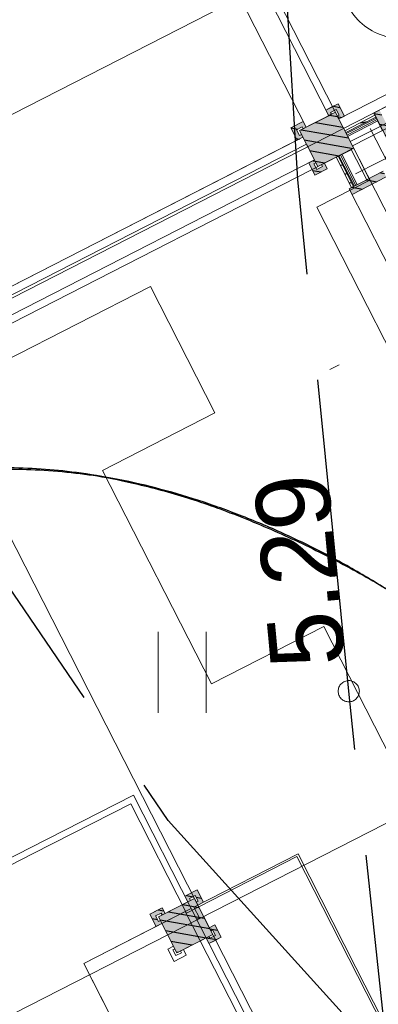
# Model space of a CAD drawing. Header units: metres. Extents: x 538891 to 1080079, y 6588829 to 13178720.
# Tile 852 of 1056: x 539923.6 to 539926.98, y 6589216.98 to 6589226.26. Entities that reach past the tile are written whole.
import ezdxf

# ---------------------------------------------------------------- set-up
doc = ezdxf.new("R2010")
doc.units = ezdxf.units.M
doc.header["$LTSCALE"] = 0.4
for name, pattern in [('Dot & Dashed', [83.78472, 39.6875, -22.048611, 0, -22.048609]), ('Hidden Line', [48.902778, 35.277778, -13.625]), ('TEERADA', [11.25, 8.75, -2.5]), ('Triple Dashed', [92.604163, 66.145831, -26.458332]), ('ZIGZAG', [35.407778, 0.13, -35.147778, 0.13])]:
    doc.linetypes.add(name, pattern=pattern)
for name, color, linetype in [('AR', 7, 'Continuous'), ('DENDRO', 7, 'Continuous'), ('GEO', 7, 'Continuous'), ('KINO_ASENDIPLAAN', 7, 'Continuous')]:
    doc.layers.add(name, color=color, linetype=linetype)
doc.styles.add('HK Explorer Book', font='txt')
pattern_1 = [(-10, (42.05, 28.59), (0.015628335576, 0.0886326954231), [])]
pattern_2 = [(10, (0, 0), (-0.015628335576, 0.0886326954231), [])]
pattern_3 = [(0, (0, 0), (0, 0.075), [1e-05, -0.07499])]

# ---------------------------------------------------------------- blocks, each defined once
blk = doc.blocks.new('HEIN')
at = {"color": 7, "linetype": 'Continuous', "lineweight": 9}
for p, q in [((-0.455, 0.761), (-0.455, -0.761)), ((0.455, 0.761), (0.455, -0.761))]:
    blk.add_line(p, q, dxfattribs=at)
blk = doc.blocks.new('Parametric Object-241')
at = {"color": 7, "linetype": 'Continuous', "lineweight": 9}
for p, q in [((0, 0), (0.9142, 0.9395)), ((0, 0.3175), (0, -0.3175)), ((-0.3175, 0), (0.3175, 0))]:
    blk.add_line(p, q, dxfattribs=at)
at = {"color": 0, "flags": 1}
for tag in ['Stake_#', 'segment_type', 'segment_length', 'segment_angle', 'segment_radius', 'segment_sweep', 'segment_rise', 'clockmode', 'polyline_ID', 'tag']:
    blk.add_attdef(tag, (539925.8431, 6589224.5204), '', height=0.00018, dxfattribs=at)
at = {"color": 255, "linetype": 'Continuous', "lineweight": 9}
blk.add_wipeout([(0.9142, 0.8736), (0.8575, 0.8764), (0.8014, 0.8847), (0.7464, 0.8985), (0.693, 0.9176), (0.6417, 0.9419), (0.593, 0.9711), (0.5474, 1.0049), (0.5054, 1.043), (0.4673, 1.085), (0.4335, 1.1306), (0.4043, 1.1792), (0.3801, 1.2305), (0.361, 1.2839), (0.3472, 1.339), (0.3388, 1.3951), (0.3361, 1.4518), (0.3388, 1.5084), (0.3472, 1.5645), (0.361, 1.6196), (0.3801, 1.673), (0.4043, 1.7243), (0.4335, 1.773), (0.4673, 1.8185), (0.5054, 1.8606), (0.5474, 1.8987), (0.593, 1.9325), (0.6417, 1.9616), (0.693, 1.9859), (0.7464, 2.005), (0.8014, 2.0188), (0.8575, 2.0271), (0.9142, 2.0299), (0.9709, 2.0271), (1.027, 2.0188), (1.082, 2.005), (1.1354, 1.9859), (1.1867, 1.9616), (1.2354, 1.9325), (1.281, 1.8987), (1.323, 1.8606), (1.3611, 1.8185), (1.3949, 1.773), (1.4241, 1.7243), (1.4483, 1.673), (1.4674, 1.6196), (1.4812, 1.5645), (1.4895, 1.5084), (1.4923, 1.4518), (1.4895, 1.3951), (1.4812, 1.339), (1.4674, 1.2839), (1.4483, 1.2305), (1.4241, 1.1792), (1.3949, 1.1306), (1.3611, 1.085), (1.323, 1.043), (1.281, 1.0049), (1.2354, 0.9711), (1.1867, 0.9419), (1.1354, 0.9176), (1.082, 0.8985), (1.027, 0.8847), (0.9709, 0.8764)], dxfattribs=at)
at = {"color": 7, "linetype": 'Continuous', "lineweight": 9, "flags": 128}
blk.add_lwpolyline([(0.3361, 1.4518, 0.414214), (0.9142, 0.8736, 0.414214), (1.4923, 1.4518, 0.414214), (0.9142, 2.0299, 0.414214)], format="xyb", close=True, dxfattribs=at)
at = {"color": 7, "insert": (0.9142, 0.9395), "char_height": 0.6328, "attachment_point": 8, "line_spacing_factor": 0.975274, "style": 'HK Explorer Book'}
blk.add_mtext('4', dxfattribs=at)

msp = doc.modelspace()

# ---------------------------------------------------------------- hatches: boundary and pattern name
at = {"layer": 'AR', "linetype": 'Continuous', "lineweight": 0, "true_color": 0xcccccc}
for points in [[(539926.268, 6589225.1486), (539926.2543, 6589225.1753), (539926.2365, 6589225.1662), (539926.2092, 6589225.2197), (539926.2627, 6589225.2469), (539926.2718, 6589225.2291), (539926.2985, 6589225.2428), (539926.2712, 6589225.2962), (539926.1554, 6589225.2371), (539926.1918, 6589225.1659), (539926.2145, 6589225.1213)], [(539926.3771, 6589224.9348), (539926.3236, 6589224.9076), (539926.3464, 6589224.863), (539926.3827, 6589224.7918), (539926.4985, 6589224.8509), (539926.4713, 6589224.9043), (539926.4445, 6589224.8907), (539926.4536, 6589224.8729), (539926.4002, 6589224.8456), (539926.3729, 6589224.899), (539926.3907, 6589224.9081)], [(539925.2769, 6589217.9176), (539925.3303, 6589217.9449), (539925.3076, 6589217.9895), (539925.2712, 6589218.0607), (539925.1554, 6589218.0016), (539925.1827, 6589217.9482), (539925.2094, 6589217.9618), (539925.2004, 6589217.9796), (539925.2538, 6589218.0069), (539925.2811, 6589217.9535), (539925.2633, 6589217.9444)], [(539924.969, 6589217.8391), (539924.9417, 6589217.8925), (539924.8971, 6589217.8698), (539924.8259, 6589217.8334), (539924.885, 6589217.7176), (539924.9384, 6589217.7449), (539924.9248, 6589217.7716), (539924.907, 6589217.7625), (539924.8797, 6589217.816), (539924.9332, 6589217.8432), (539924.9422, 6589217.8254)], [(539925.3555, 6589217.6097), (539925.3828, 6589217.5563), (539925.4273, 6589217.579), (539925.4985, 6589217.6154), (539925.4394, 6589217.7312), (539925.386, 6589217.7039), (539925.3996, 6589217.6772), (539925.4175, 6589217.6863), (539925.4447, 6589217.6328), (539925.3913, 6589217.6055), (539925.3822, 6589217.6233)]]:
    msp.add_hatch(color=254, dxfattribs=at).paths.add_polyline_path(points)
at = {"layer": 'AR', "linetype": 'Continuous', "lineweight": 25, "true_color": 0x848484}
h = msp.add_hatch(dxfattribs=at)
h.set_pattern_fill('WOOD_0001', color=252, style=0, pattern_type=2)
h.set_pattern_definition(pattern_1)
h.paths.add_polyline_path([(539926.268, 6589225.1486), (539926.2543, 6589225.1753), (539926.2365, 6589225.1662), (539926.2092, 6589225.2197), (539926.2627, 6589225.2469), (539926.2718, 6589225.2291), (539926.2985, 6589225.2428), (539926.2712, 6589225.2962), (539926.1554, 6589225.2371), (539926.1918, 6589225.1659), (539926.2145, 6589225.1213)])
h = msp.add_hatch(dxfattribs=at)
h.set_pattern_fill('WOOD_0001', color=252, style=0, pattern_type=2)
h.set_pattern_definition(pattern_1)
h.paths.add_polyline_path([(539926.3771, 6589224.9348), (539926.3236, 6589224.9076), (539926.3464, 6589224.863), (539926.3827, 6589224.7918), (539926.4985, 6589224.8509), (539926.4713, 6589224.9043), (539926.4445, 6589224.8907), (539926.4536, 6589224.8729), (539926.4002, 6589224.8456), (539926.3729, 6589224.899), (539926.3907, 6589224.9081)])
h = msp.add_hatch(dxfattribs=at)
h.set_pattern_fill('WOOD_0001', color=252, style=0, pattern_type=2)
h.set_pattern_definition(pattern_1)
h.paths.add_polyline_path([(539925.2769, 6589217.9176), (539925.3303, 6589217.9449), (539925.3076, 6589217.9895), (539925.2712, 6589218.0607), (539925.1554, 6589218.0016), (539925.1827, 6589217.9482), (539925.2094, 6589217.9618), (539925.2004, 6589217.9796), (539925.2538, 6589218.0069), (539925.2811, 6589217.9535), (539925.2633, 6589217.9444)])
h = msp.add_hatch(dxfattribs=at)
h.set_pattern_fill('WOOD_0001', color=252, style=0, pattern_type=2)
h.set_pattern_definition(pattern_1)
h.paths.add_polyline_path([(539925.4178, 6589217.6415), (539925.2451, 6589217.98), (539924.9066, 6589217.8072), (539925.0794, 6589217.4688)])
h = msp.add_hatch(dxfattribs=at)
h.set_pattern_fill('WOOD_0001', color=252, style=0, pattern_type=2)
h.set_pattern_definition(pattern_1)
h.paths.add_polyline_path([(539924.969, 6589217.8391), (539924.9417, 6589217.8925), (539924.8971, 6589217.8698), (539924.8259, 6589217.8334), (539924.885, 6589217.7176), (539924.9384, 6589217.7449), (539924.9248, 6589217.7716), (539924.907, 6589217.7625), (539924.8797, 6589217.816), (539924.9332, 6589217.8432), (539924.9422, 6589217.8254)])
h = msp.add_hatch(dxfattribs=at)
h.set_pattern_fill('WOOD_0001', color=252, style=0, pattern_type=2)
h.set_pattern_definition(pattern_1)
h.paths.add_polyline_path([(539925.3555, 6589217.6097), (539925.3828, 6589217.5563), (539925.4273, 6589217.579), (539925.4985, 6589217.6154), (539925.4394, 6589217.7312), (539925.386, 6589217.7039), (539925.3996, 6589217.6772), (539925.4175, 6589217.6863), (539925.4447, 6589217.6328), (539925.3913, 6589217.6055), (539925.3822, 6589217.6233)])

# ---------------------------------------------------------------- linework, layer by layer
at = {"layer": 'AR', "color": 7, "linetype": 'Hidden Line', "lineweight": 9}
for p, q in [((539924.6165, 6589229.0661), (539926.5123, 6589225.3519)), ((539924.4028, 6589228.957), (539926.2985, 6589225.2428)), ((539926.2985, 6589225.2428), (539926.5123, 6589225.3519)), ((539922.5538, 6589223.2529), (539926.268, 6589225.1486)), ((539926.3771, 6589224.9348), (539926.268, 6589225.1486)), ((539922.6629, 6589223.0391), (539926.3771, 6589224.9348))]:
    msp.add_line(p, q, dxfattribs=at)
at = {"layer": 'AR', "color": 1, "linetype": 'ZIGZAG', "lineweight": 25, "true_color": 0xff0000}
msp.add_line((539922.5129, 6589223.333), (539926.2092, 6589225.2197), dxfattribs=at)
at = {"layer": 'AR', "color": 7, "linetype": 'Dot & Dashed', "lineweight": 9}
msp.add_line((539904.528, 6589211.7351), (539929.5387, 6589224.5005), dxfattribs=at)
at = {"layer": 'AR', "color": 7, "linetype": 'Continuous', "lineweight": 9}
for p, q in [((539925.2929, 6589217.7983), (539925.2413, 6589217.8994)), ((539925.1597, 6589217.8578), (539927.3658, 6589213.5356))]:
    msp.add_line(p, q, dxfattribs=at)
at = {"layer": 'AR', "color": 250, "linetype": 'Continuous', "lineweight": 9, "true_color": 0x333333, "flags": 128}
msp.add_lwpolyline([(539941.4496, 6589232.5788), (539926.7354, 6589225.0686), (539926.9004, 6589224.7453), (539926.4014, 6589224.4906), (539928.6317, 6589220.1209), (539929.1308, 6589220.3756), (539929.6281, 6589219.4012), (539929.1291, 6589219.1465), (539931.3585, 6589214.7785), (539931.8573, 6589215.0331), (539932.3873, 6589213.9946), (539931.8885, 6589213.74), (539933.3724, 6589210.8328), (539933.8712, 6589211.0873), (539934.4558, 6589209.9419), (539933.957, 6589209.6873), (539935.4387, 6589206.7844)], dxfattribs=at)
msp.add_lwpolyline([(539941.4496, 6589232.5788), (539926.7354, 6589225.0686), (539926.9004, 6589224.7453), (539926.4014, 6589224.4906), (539928.6317, 6589220.1209), (539929.1308, 6589220.3756), (539929.6281, 6589219.4012), (539929.1291, 6589219.1465), (539931.3585, 6589214.7785), (539931.8573, 6589215.0331), (539932.3873, 6589213.9946), (539931.8885, 6589213.74), (539933.3724, 6589210.8328), (539933.8712, 6589211.0873), (539934.4558, 6589209.9419), (539933.957, 6589209.6873), (539935.4387, 6589206.7844)], dxfattribs=at)
msp.add_lwpolyline([(539941.4496, 6589232.5788), (539926.7354, 6589225.0686), (539926.9004, 6589224.7453), (539926.4014, 6589224.4906), (539928.6317, 6589220.1209), (539929.1308, 6589220.3756), (539929.6281, 6589219.4012), (539929.1291, 6589219.1465), (539931.3585, 6589214.7785), (539931.8573, 6589215.0331), (539932.3873, 6589213.9946), (539931.8885, 6589213.74), (539933.3724, 6589210.8328), (539933.8712, 6589211.0873), (539934.4558, 6589209.9419), (539933.957, 6589209.6873), (539935.4387, 6589206.7844)], dxfattribs=at)
msp.add_lwpolyline([(539941.4496, 6589232.5788), (539926.7354, 6589225.0686), (539926.9004, 6589224.7453), (539926.4014, 6589224.4906), (539928.6317, 6589220.1209), (539929.1308, 6589220.3756), (539929.6281, 6589219.4012), (539929.1291, 6589219.1465), (539931.3585, 6589214.7785), (539931.8573, 6589215.0331), (539932.3873, 6589213.9946), (539931.8885, 6589213.74), (539933.3724, 6589210.8328), (539933.8712, 6589211.0873), (539934.4558, 6589209.9419), (539933.957, 6589209.6873), (539935.4387, 6589206.7844)], dxfattribs=at)
msp.add_lwpolyline([(539941.4496, 6589232.5788), (539926.7354, 6589225.0686), (539926.9004, 6589224.7453), (539926.4014, 6589224.4906), (539928.6317, 6589220.1209), (539929.1308, 6589220.3756), (539929.6281, 6589219.4012), (539929.1291, 6589219.1465), (539931.3585, 6589214.7785), (539931.8573, 6589215.0331), (539932.3873, 6589213.9946), (539931.8885, 6589213.74), (539933.3724, 6589210.8328), (539933.8712, 6589211.0873), (539934.4558, 6589209.9419), (539933.957, 6589209.6873), (539935.4387, 6589206.7844)], dxfattribs=at)
msp.add_lwpolyline([(539941.4496, 6589232.5788), (539926.7354, 6589225.0686), (539926.9004, 6589224.7453), (539926.4014, 6589224.4906), (539928.6317, 6589220.1209), (539929.1308, 6589220.3756), (539929.6281, 6589219.4012), (539929.1291, 6589219.1465), (539931.3585, 6589214.7785), (539931.8573, 6589215.0331), (539932.3873, 6589213.9946), (539931.8885, 6589213.74), (539933.3724, 6589210.8328), (539933.8712, 6589211.0873), (539934.4558, 6589209.9419), (539933.957, 6589209.6873), (539935.4387, 6589206.7844)], dxfattribs=at)
at = {"layer": 'AR', "color": 9, "linetype": 'Continuous', "lineweight": 9, "true_color": 0xc9c5ab, "flags": 128}
for points in [[(539920.4344, 6589226.8641), (539922.3029, 6589223.2034), (539922.522, 6589223.3152), (539922.5538, 6589223.2529), (539926.2145, 6589225.1213), (539926.1554, 6589225.2371), (539926.2712, 6589225.2962), (539926.2985, 6589225.2428), (539926.5123, 6589225.3519), (539926.485, 6589225.4053), (539926.6008, 6589225.4644), (539926.6599, 6589225.3486), (539926.6064, 6589225.3213), (539926.6633, 6589225.21), (539926.9483, 6589225.3555), (539926.9369, 6589225.3778), (539932.3523, 6589228.1418)], [(539931.8338, 6589214.6178), (539929.2834, 6589219.6145), (539929.1941, 6589219.569), (539929.2214, 6589219.5155), (539929.1056, 6589219.4564), (539929.0465, 6589219.5722), (539929.0999, 6589219.5995), (539928.9908, 6589219.8132), (539928.9374, 6589219.786), (539928.8783, 6589219.9018), (539928.9941, 6589219.9609), (539929.0214, 6589219.9074), (539929.1107, 6589219.953), (539926.706, 6589224.6642), (539926.7281, 6589224.6755), (539926.5823, 6589224.961), (539926.4713, 6589224.9043), (539926.4985, 6589224.8509), (539926.3827, 6589224.7918), (539926.3236, 6589224.9076), (539926.3771, 6589224.9348), (539926.3016, 6589225.0827), (539922.5874, 6589223.187)]]:
    msp.add_lwpolyline(points, dxfattribs=at)
at = {"layer": 'AR', "color": 7, "linetype": 'Continuous', "lineweight": 9, "flags": 128}
for points in [[(539920.4344, 6589226.8641), (539922.3029, 6589223.2034), (539922.522, 6589223.3152), (539922.5538, 6589223.2529), (539926.2145, 6589225.1213), (539926.1554, 6589225.2371), (539926.2712, 6589225.2962), (539926.2985, 6589225.2428), (539926.5123, 6589225.3519), (539926.485, 6589225.4053), (539926.6008, 6589225.4644), (539926.6599, 6589225.3486), (539926.6064, 6589225.3213), (539926.6633, 6589225.21), (539926.9483, 6589225.3555), (539926.9369, 6589225.3778), (539932.3523, 6589228.1418)], [(539931.8338, 6589214.6178), (539929.2834, 6589219.6145), (539929.1941, 6589219.569), (539929.2214, 6589219.5155), (539929.1056, 6589219.4564), (539929.0465, 6589219.5722), (539929.0999, 6589219.5995), (539928.9908, 6589219.8132), (539928.9374, 6589219.786), (539928.8783, 6589219.9018), (539928.9941, 6589219.9609), (539929.0214, 6589219.9074), (539929.1107, 6589219.953), (539926.706, 6589224.6642), (539926.7281, 6589224.6755), (539926.5823, 6589224.961), (539926.4713, 6589224.9043), (539926.4985, 6589224.8509), (539926.3827, 6589224.7918), (539926.3236, 6589224.9076), (539926.3771, 6589224.9348), (539926.3016, 6589225.0827), (539922.5874, 6589223.187)], [(539928.9268, 6589215.7247), (539926.4676, 6589220.5429), (539925.4059, 6589220.001), (539924.3795, 6589222.0119), (539925.4391, 6589222.5528), (539924.8316, 6589223.743), (539922.7638, 6589222.6875), (539921.7555, 6589222.1729), (539922.677, 6589220.3675), (539921.6687, 6589219.8529), (539920.7472, 6589221.6583), (539919.7479, 6589221.1482), (539920.6694, 6589219.3428), (539919.651, 6589218.823), (539918.7295, 6589220.6284), (539917.7224, 6589220.1144), (539919.3563, 6589216.9133), (539919.6074, 6589217.0415)], [(539925.2146, 6589217.8858), (539924.6699, 6589218.9529), (539923.6973, 6589218.4564), (539922.6513, 6589217.9226), (539922.379, 6589218.4561), (539921.3723, 6589217.9423)], [(539920.3634, 6589217.4273), (539920.3725, 6589217.4095), (539922.3367, 6589218.412), (539922.627, 6589217.8433), (539923.7243, 6589218.4034), (539923.7246, 6589218.4029), (539924.6453, 6589218.8728), (539925.1706, 6589217.8435), (539926.2114, 6589218.3747), (539927.8456, 6589215.1729), (539928.9268, 6589215.7247)], [(539927.3658, 6589213.5356), (539929.4373, 6589214.5929), (539929.4097, 6589214.6469), (539929.463, 6589214.6741), (539928.9178, 6589215.7423), (539927.8561, 6589215.2004), (539926.7692, 6589217.3299), (539926.2228, 6589218.4004), (539925.2413, 6589217.8994)], [(539930.527, 6589212.4575), (539929.4096, 6589214.6469), (539927.393, 6589213.6176), (539925.2146, 6589217.8858), (539924.2028, 6589217.3694), (539924.7474, 6589216.3023), (539923.7427, 6589215.7895), (539923.198, 6589216.8566), (539922.1893, 6589216.3417), (539922.4466, 6589215.8376)], [(539925.2146, 6589217.8858), (539925.2662, 6589217.7847), (539925.2929, 6589217.7983)], [(539924.7568, 6589216.2838), (539924.2028, 6589217.3694), (539925.1597, 6589217.8578)]]:
    msp.add_lwpolyline(points, dxfattribs=at)
for points in [[(539926.268, 6589225.1486), (539926.2145, 6589225.1213), (539926.1918, 6589225.1659), (539926.1554, 6589225.2371), (539926.2712, 6589225.2962), (539926.2985, 6589225.2428), (539926.2718, 6589225.2291), (539926.2627, 6589225.2469), (539926.2092, 6589225.2197), (539926.2365, 6589225.1662), (539926.2543, 6589225.1753)], [(539926.3771, 6589224.9348), (539926.3236, 6589224.9076), (539926.3464, 6589224.863), (539926.3827, 6589224.7918), (539926.4985, 6589224.8509), (539926.4713, 6589224.9043), (539926.4445, 6589224.8907), (539926.4536, 6589224.8729), (539926.4002, 6589224.8456), (539926.3729, 6589224.899), (539926.3907, 6589224.9081)], [(539925.4985, 6589217.6154), (539925.3828, 6589217.5563), (539925.3555, 6589217.6097), (539925.1417, 6589217.5006), (539925.169, 6589217.4472), (539925.0532, 6589217.3881), (539924.9941, 6589217.5039), (539925.0475, 6589217.5311), (539924.9384, 6589217.7449), (539924.885, 6589217.7176), (539924.8259, 6589217.8334), (539924.9417, 6589217.8925), (539924.969, 6589217.8391), (539925.1827, 6589217.9482), (539925.1555, 6589218.0016), (539925.2712, 6589218.0607), (539925.3303, 6589217.9449), (539925.2769, 6589217.9176), (539925.386, 6589217.7039), (539925.4394, 6589217.7312)], [(539925.2769, 6589217.9176), (539925.3303, 6589217.9449), (539925.3076, 6589217.9895), (539925.2712, 6589218.0607), (539925.1554, 6589218.0016), (539925.1827, 6589217.9482), (539925.2094, 6589217.9618), (539925.2004, 6589217.9796), (539925.2538, 6589218.0069), (539925.2811, 6589217.9535), (539925.2633, 6589217.9444)], [(539925.4178, 6589217.6415), (539925.2451, 6589217.98), (539924.9066, 6589217.8072), (539925.0794, 6589217.4688)], [(539924.969, 6589217.8391), (539924.9417, 6589217.8925), (539924.8971, 6589217.8698), (539924.8259, 6589217.8334), (539924.885, 6589217.7176), (539924.9384, 6589217.7449), (539924.9248, 6589217.7716), (539924.907, 6589217.7625), (539924.8797, 6589217.816), (539924.9332, 6589217.8432), (539924.9422, 6589217.8254)], [(539925.3555, 6589217.6097), (539925.3828, 6589217.5563), (539925.4273, 6589217.579), (539925.4985, 6589217.6154), (539925.4394, 6589217.7312), (539925.386, 6589217.7039), (539925.3996, 6589217.6772), (539925.4175, 6589217.6863), (539925.4447, 6589217.6328), (539925.3913, 6589217.6055), (539925.3822, 6589217.6233)]]:
    msp.add_lwpolyline(points, close=True, dxfattribs=at)
at = {"layer": 'AR', "color": 9, "linetype": 'Continuous', "lineweight": 9, "true_color": 0xc9c5ab, "flags": 128}
msp.add_lwpolyline([(539925.4985, 6589217.6154), (539925.3828, 6589217.5563), (539925.3555, 6589217.6097), (539925.1417, 6589217.5006), (539925.169, 6589217.4472), (539925.0532, 6589217.3881), (539924.9941, 6589217.5039), (539925.0475, 6589217.5311), (539924.9384, 6589217.7449), (539924.885, 6589217.7176), (539924.8259, 6589217.8334), (539924.9417, 6589217.8925), (539924.969, 6589217.8391), (539925.1827, 6589217.9482), (539925.1555, 6589218.0016), (539925.2712, 6589218.0607), (539925.3303, 6589217.9449), (539925.2769, 6589217.9176), (539925.386, 6589217.7039), (539925.4394, 6589217.7312)], close=True, dxfattribs=at)
at = {"layer": 'AR', "color": 7, "linetype": 'Hidden Line', "lineweight": 9, "flags": 128}
msp.add_lwpolyline([(539925.0475, 6589217.5311), (539924.9941, 6589217.5039), (539925.0168, 6589217.4593), (539925.0532, 6589217.3881), (539925.169, 6589217.4472), (539925.1417, 6589217.5006), (539925.115, 6589217.487), (539925.1241, 6589217.4692), (539925.0706, 6589217.4419), (539925.0434, 6589217.4953), (539925.0612, 6589217.5044)], close=True, dxfattribs=at)
at = {"layer": 'AR', "color": 254, "linetype": 'Continuous', "true_color": 0xcccccc}
msp.add_solid([(539925.4178, 6589217.6415), (539925.2451, 6589217.98), (539925.0794, 6589217.4688), (539924.9066, 6589217.8072)], dxfattribs=at)
at = {"layer": 'DENDRO', "color": 5, "linetype": 'Continuous', "lineweight": 25, "true_color": 0x0000ff}
msp.add_open_spline([(539920.5304, 6589220.9277), (539920.5038, 6589220.9012), (539920.4773, 6589220.8747), (539919.9887, 6589220.3717), (539919.3727, 6589218.8275), (539919.4674, 6589217.102), (539919.9966, 6589215.1191), (539921.4727, 6589213.1478), (539923.3486, 6589211.4552), (539926.0721, 6589210.4504), (539928.1947, 6589210.5759), (539929.3891, 6589211.1896), (539930.1758, 6589211.8941), (539930.8875, 6589213.2525), (539930.9676, 6589214.8402), (539930.6687, 6589216.7203), (539929.4235, 6589218.7559), (539927.7107, 6589220.6193), (539924.9422, 6589221.9617), (539922.6292, 6589222.0699), (539921.0906, 6589221.4628), (539920.5835, 6589220.9808), (539920.5569, 6589220.9543), (539920.5304, 6589220.9277)], degree=2, knots=[0, 0, 0, 0.002956, 0.002956, 0.058183, 0.113409, 0.168636, 0.223863, 0.27909, 0.334317, 0.389543, 0.44477, 0.499997, 0.555224, 0.61045, 0.665677, 0.720904, 0.776131, 0.831357, 0.886584, 0.941811, 0.997038, 0.997038, 1, 1, 1], dxfattribs=at)
msp.add_open_spline([(539924.5684, 6589210.9998), (539923.0331, 6589211.6259), (539920.539, 6589214.1223), (539919.2896, 6589217.1941), (539919.6198, 6589220.018), (539921.441, 6589221.8375), (539924.2652, 6589222.165), (539927.3357, 6589220.9128), (539929.8298, 6589218.4163), (539931.0792, 6589215.3446), (539930.7491, 6589212.5207), (539928.9279, 6589210.7012), (539926.1036, 6589210.3737), (539924.5684, 6589210.9998)], degree=2, dxfattribs=at)
at = {"layer": 'GEO', "color": 8, "linetype": 'TEERADA', "lineweight": 25, "true_color": 0x7d7d7d, "flags": 128}
for points in [[(539923.4513, 6589116.9244), (539925.5629, 6589123.1192), (539926.616, 6589128.064), (539927.172, 6589135.831), (539925.526, 6589146.008), (539925.6466, 6589152.3306), (539926.451, 6589158.777), (539927.0301, 6589165.1833), (539927.647, 6589168.562), (539928.8438, 6589174.9472), (539929.423, 6589179.527), (539929.2341, 6589184.1021), (539928.688, 6589188.774), (539927.654, 6589198.185), (539927.1707, 6589202.2059), (539926.855, 6589209.209), (539927.077, 6589216.421), (539926.701, 6589219.932), (539926.2216, 6589224.7521), (539925.998, 6589228.376), (539926.064, 6589232.0063), (539926.362, 6589234.621), (539926.7985, 6589237.6659), (539927.542, 6589239.983), (539928.357, 6589242.318), (539929.899, 6589246.736), (539931.2074, 6589251.4098), (539932.629, 6589255.303), (539933.4, 6589257.17), (539934.431, 6589260.334), (539934.9745, 6589262.0056)], [(539927.077, 6589216.421), (539924.998, 6589218.715), (539920.828, 6589224.816), (539917.752, 6589230.825), (539913.68, 6589238.788), (539912.564, 6589244.0983)]]:
    msp.add_lwpolyline(points, dxfattribs=at)
at = {"layer": 'GEO', "color": 8, "linetype": 'Continuous', "lineweight": 9, "true_color": 0x7d7d7d, "flags": 128}
msp.add_lwpolyline([(539926.801, 6589219.932), (539926.8005, 6589219.9222), (539926.7991, 6589219.9125), (539926.7967, 6589219.903), (539926.7934, 6589219.8937), (539926.7892, 6589219.8849), (539926.7841, 6589219.8764), (539926.7783, 6589219.8686), (539926.7717, 6589219.8613), (539926.7644, 6589219.8547), (539926.7566, 6589219.8489), (539926.7481, 6589219.8438), (539926.7393, 6589219.8396), (539926.73, 6589219.8363), (539926.7205, 6589219.8339), (539926.7108, 6589219.8325), (539926.701, 6589219.832), (539926.6912, 6589219.8325), (539926.6815, 6589219.8339), (539926.672, 6589219.8363), (539926.6627, 6589219.8396), (539926.6539, 6589219.8438), (539926.6454, 6589219.8489), (539926.6376, 6589219.8547), (539926.6303, 6589219.8613), (539926.6237, 6589219.8686), (539926.6179, 6589219.8764), (539926.6128, 6589219.8849), (539926.6086, 6589219.8937), (539926.6053, 6589219.903), (539926.6029, 6589219.9125), (539926.6015, 6589219.9222), (539926.601, 6589219.932), (539926.6015, 6589219.9418), (539926.6029, 6589219.9515), (539926.6053, 6589219.961), (539926.6086, 6589219.9703), (539926.6128, 6589219.9791), (539926.6179, 6589219.9876), (539926.6237, 6589219.9954), (539926.6303, 6589220.0027), (539926.6376, 6589220.0093), (539926.6454, 6589220.0151), (539926.6539, 6589220.0202), (539926.6627, 6589220.0244), (539926.672, 6589220.0277), (539926.6815, 6589220.0301), (539926.6912, 6589220.0315), (539926.701, 6589220.032), (539926.7108, 6589220.0315), (539926.7205, 6589220.0301), (539926.73, 6589220.0277), (539926.7393, 6589220.0244), (539926.7481, 6589220.0202), (539926.7566, 6589220.0151), (539926.7644, 6589220.0093), (539926.7717, 6589220.0027), (539926.7783, 6589219.9954), (539926.7841, 6589219.9876), (539926.7892, 6589219.9791), (539926.7934, 6589219.9703), (539926.7967, 6589219.961), (539926.7991, 6589219.9515), (539926.8005, 6589219.9418)], close=True, dxfattribs=at)

# ---------------------------------------------------------------- block references
at = {"layer": 'GEO', "color": 8, "true_color": 0x7d7d7d, "xscale": 0.5, "yscale": 0.5, "zscale": 0.5}
msp.add_blockref('HEIN', (539925.1303, 6589220.1096), dxfattribs=at)

# ---------------------------------------------------------------- texts
at = {"layer": 'GEO', "color": 8, "true_color": 0x7d7d7d, "insert": (539926.701, 6589219.932), "char_height": 0.7, "attachment_point": 7, "rotation": 95.24673, "line_spacing_factor": 0.25, "style": 'HK Explorer Book'}
msp.add_mtext(' 5.29', dxfattribs=at)

# ---------------------------------------------------------------- next in the draw order: wipeouts: each hides what was drawn before it
at = {"color": 255, "linetype": 'Continuous', "lineweight": 5}
for points in [[(539926.9481, 6589225.3554), (539926.6633, 6589225.21), (539926.6724, 6589225.1922), (539926.9572, 6589225.3376)], [(539926.5823, 6589224.9611), (539926.7281, 6589224.6755), (539926.7459, 6589224.6846), (539926.6001, 6589224.9702)]]:
    msp.add_wipeout(points, dxfattribs=at).dxf.layer = 'AR'

# ---------------------------------------------------------------- next in the draw order: hatches: boundary and pattern name
at = {"layer": 'AR', "linetype": 'Continuous', "lineweight": 25, "true_color": 0x808080}
h = msp.add_hatch(dxfattribs=at)
h.set_pattern_fill('WOOD_0001_1', color=8, style=0, pattern_type=2)
h.set_pattern_definition(pattern_2)
h.paths.add_polyline_path([(539926.9481, 6589225.3554), (539926.6633, 6589225.21), (539926.6724, 6589225.1922), (539926.9572, 6589225.3376)])
h = msp.add_hatch(dxfattribs=at)
h.set_pattern_fill('WOOD_0001_1', color=8, style=0, pattern_type=2)
h.set_pattern_definition(pattern_2)
h.paths.add_polyline_path([(539926.5823, 6589224.9611), (539926.7281, 6589224.6755), (539926.7459, 6589224.6846), (539926.6001, 6589224.9702)])

# ---------------------------------------------------------------- next in the draw order: wipeouts: each hides what was drawn before it
at = {"color": 255, "linetype": 'Continuous', "lineweight": 5}
for points in [[(539926.9572, 6589225.3376), (539926.6724, 6589225.1922), (539926.6769, 6589225.1833), (539926.9617, 6589225.3287)], [(539926.6001, 6589224.9702), (539926.7459, 6589224.6846), (539926.7548, 6589224.6891), (539926.609, 6589224.9747)]]:
    msp.add_wipeout(points, dxfattribs=at).dxf.layer = 'AR'

# ---------------------------------------------------------------- next in the draw order: linework, layer by layer
at = {"layer": 'AR', "color": 7, "linetype": 'Continuous', "lineweight": 9}
msp.add_line((539926.9369, 6589225.3778), (539926.9904, 6589225.405), dxfattribs=at)

# ---------------------------------------------------------------- next in the draw order: wipeouts: each hides what was drawn before it
at = {"color": 255, "linetype": 'Continuous', "lineweight": 5}
for points in [[(539926.9617, 6589225.3287), (539926.6769, 6589225.1833), (539926.6837, 6589225.1699), (539926.9686, 6589225.3153)], [(539926.609, 6589224.9747), (539926.7548, 6589224.6891), (539926.7682, 6589224.6959), (539926.6224, 6589224.9815)]]:
    msp.add_wipeout(points, dxfattribs=at).dxf.layer = 'AR'

# ---------------------------------------------------------------- next in the draw order: hatches: boundary and pattern name
at = {"layer": 'AR', "linetype": 'Continuous', "lineweight": 25, "true_color": 0x848484}
h = msp.add_hatch(dxfattribs=at)
h.set_pattern_fill('GYPSUM_0001', color=252, style=0, pattern_type=2)
h.set_pattern_definition(pattern_3)
h.paths.add_polyline_path([(539926.9617, 6589225.3287), (539926.6769, 6589225.1833), (539926.6837, 6589225.1699), (539926.9686, 6589225.3153)])
h = msp.add_hatch(dxfattribs=at)
h.set_pattern_fill('GYPSUM_0001', color=252, style=0, pattern_type=2)
h.set_pattern_definition(pattern_3)
h.paths.add_polyline_path([(539926.609, 6589224.9747), (539926.7548, 6589224.6891), (539926.7682, 6589224.6959), (539926.6224, 6589224.9815)])

# ---------------------------------------------------------------- next in the draw order: wipeouts: each hides what was drawn before it
at = {"color": 255, "linetype": 'Continuous', "lineweight": 5}
for points in [[(539926.9686, 6589225.3153), (539926.6837, 6589225.1699), (539926.6905, 6589225.1566), (539926.9754, 6589225.302)], [(539926.6224, 6589224.9815), (539926.7682, 6589224.6959), (539926.7815, 6589224.7028), (539926.6358, 6589224.9883)]]:
    msp.add_wipeout(points, dxfattribs=at).dxf.layer = 'AR'

# ---------------------------------------------------------------- next in the draw order: hatches: boundary and pattern name
at = {"layer": 'AR', "linetype": 'Continuous', "lineweight": 25, "true_color": 0x848484}
h = msp.add_hatch(dxfattribs=at)
h.set_pattern_fill('GYPSUM_0001', color=252, style=0, pattern_type=2)
h.set_pattern_definition(pattern_3)
h.paths.add_polyline_path([(539926.9686, 6589225.3153), (539926.6837, 6589225.1699), (539926.6905, 6589225.1566), (539926.9754, 6589225.302)])
h = msp.add_hatch(dxfattribs=at)
h.set_pattern_fill('GYPSUM_0001', color=252, style=0, pattern_type=2)
h.set_pattern_definition(pattern_3)
h.paths.add_polyline_path([(539926.6224, 6589224.9815), (539926.7682, 6589224.6959), (539926.7815, 6589224.7028), (539926.6358, 6589224.9883)])

# ---------------------------------------------------------------- next in the draw order: wipeouts: each hides what was drawn before it
at = {"color": 255, "linetype": 'Continuous', "lineweight": 5}
msp.add_wipeout([(539926.9754, 6589225.302), (539926.6905, 6589225.1566), (539926.736, 6589225.0675), (539927.0208, 6589225.2129)], dxfattribs=at).dxf.layer = 'AR'

# ---------------------------------------------------------------- next in the draw order: hatches: boundary and pattern name
at = {"layer": 'AR', "linetype": 'Continuous', "lineweight": 0, "true_color": 0xcccccc}
msp.add_hatch(color=254, dxfattribs=at).paths.add_polyline_path([(539926.5123, 6589225.3519), (539926.539, 6589225.3655), (539926.5299, 6589225.3833), (539926.5833, 6589225.4106), (539926.6106, 6589225.3572), (539926.5928, 6589225.3481), (539926.6064, 6589225.3213), (539926.6599, 6589225.3486), (539926.6008, 6589225.4644), (539926.5295, 6589225.428), (539926.485, 6589225.4053)])
at = {"layer": 'AR', "linetype": 'Continuous', "lineweight": 25, "true_color": 0x848484}
h = msp.add_hatch(dxfattribs=at)
h.set_pattern_fill('WOOD_0001', color=252, style=0, pattern_type=2)
h.set_pattern_definition(pattern_1)
h.paths.add_polyline_path([(539926.5123, 6589225.3519), (539926.539, 6589225.3655), (539926.5299, 6589225.3833), (539926.5833, 6589225.4106), (539926.6106, 6589225.3572), (539926.5928, 6589225.3481), (539926.6064, 6589225.3213), (539926.6599, 6589225.3486), (539926.6008, 6589225.4644), (539926.5295, 6589225.428), (539926.485, 6589225.4053)])
h = msp.add_hatch(dxfattribs=at)
h.set_pattern_fill('WOOD_0001', color=252, style=0, pattern_type=2)
h.set_pattern_definition(pattern_1)
h.paths.add_polyline_path([(539926.9904, 6589225.405), (539926.9369, 6589225.3778), (539927.1006, 6589225.0571), (539927.154, 6589225.0844)])

# ---------------------------------------------------------------- next in the draw order: linework, layer by layer
at = {"layer": 'AR', "color": 7, "linetype": 'Hidden Line', "lineweight": 9}
for p, q in [((539926.6064, 6589225.3213), (539932.3069, 6589228.2308)), ((539926.7155, 6589225.1076), (539932.416, 6589228.0171)), ((539926.7155, 6589225.1076), (539926.6064, 6589225.3213))]:
    msp.add_line(p, q, dxfattribs=at)
at = {"layer": 'AR', "color": 7, "linetype": 'Continuous', "lineweight": 9}
for p, q in [((539926.9481, 6589225.3554), (539926.6633, 6589225.21)), ((539926.9572, 6589225.3376), (539926.6724, 6589225.1922)), ((539926.9617, 6589225.3287), (539926.6769, 6589225.1833)), ((539926.9686, 6589225.3153), (539926.6837, 6589225.1699)), ((539926.9754, 6589225.302), (539926.6905, 6589225.1566)), ((539926.9369, 6589225.3778), (539927.1006, 6589225.0571)), ((539927.0208, 6589225.2129), (539926.9481, 6589225.3554)), ((539926.6633, 6589225.21), (539926.736, 6589225.0675)), ((539926.736, 6589225.0675), (539927.0208, 6589225.2129))]:
    msp.add_line(p, q, dxfattribs=at)
at = {"layer": 'AR', "color": 7, "linetype": 'Continuous', "lineweight": 9, "flags": 128}
msp.add_lwpolyline([(539926.5123, 6589225.3519), (539926.485, 6589225.4053), (539926.5295, 6589225.428), (539926.6008, 6589225.4644), (539926.6599, 6589225.3486), (539926.6064, 6589225.3213), (539926.5928, 6589225.3481), (539926.6106, 6589225.3572), (539926.5833, 6589225.4106), (539926.5299, 6589225.3833), (539926.539, 6589225.3655)], close=True, dxfattribs=at)
at = {"layer": 'AR', "color": 254, "linetype": 'Continuous', "true_color": 0xcccccc}
msp.add_solid([(539926.9904, 6589225.405), (539926.9369, 6589225.3778), (539927.154, 6589225.0844), (539927.1006, 6589225.0571)], dxfattribs=at)

# ---------------------------------------------------------------- next in the draw order: wipeouts: each hides what was drawn before it
at = {"color": 255, "linetype": 'Continuous', "lineweight": 5}
msp.add_wipeout([(539926.6358, 6589224.9883), (539926.7815, 6589224.7028), (539926.8706, 6589224.7482), (539926.7248, 6589225.0338)], dxfattribs=at).dxf.layer = 'AR'

# ---------------------------------------------------------------- next in the draw order: hatches: boundary and pattern name
at = {"layer": 'AR', "linetype": 'Continuous', "lineweight": 25, "true_color": 0x848484}
h = msp.add_hatch(dxfattribs=at)
h.set_pattern_fill('WOOD_0001', color=252, style=0, pattern_type=2)
h.set_pattern_definition(pattern_1)
h.paths.add_polyline_path([(539926.7474, 6589225.0452), (539926.5746, 6589225.3837), (539926.2362, 6589225.2109), (539926.4089, 6589224.8725)])
h = msp.add_hatch(dxfattribs=at)
h.set_pattern_fill('WOOD_0001', color=252, style=0, pattern_type=2)
h.set_pattern_definition(pattern_1)
h.paths.add_polyline_path([(539926.7333, 6589224.6108), (539927.054, 6589224.7745), (539927.0267, 6589224.8279), (539926.706, 6589224.6642)])

# ---------------------------------------------------------------- next in the draw order: linework, layer by layer
at = {"layer": 'AR', "color": 251, "linetype": 'Triple Dashed', "lineweight": 9, "true_color": 0x575757}
for p, q in [((539950.151, 6589179.1918), (539909.3061, 6589259.2168)), ((539946.0984, 6589177.1233), (539905.2535, 6589257.1483)), ((539869.3945, 6589197.7371), (539949.8584, 6589238.8059)), ((539870.1901, 6589196.1783), (539950.654, 6589237.2472)), ((539872.8268, 6589191.0123), (539953.2907, 6589232.0812))]:
    msp.add_line(p, q, dxfattribs=at)
at = {"layer": 'AR', "color": 7, "linetype": 'Dot & Dashed', "lineweight": 9}
msp.add_line((539916.2085, 6589219.9019), (539929.1423, 6589226.5034), dxfattribs=at)
at = {"layer": 'AR', "color": 7, "linetype": 'Continuous', "lineweight": 9}
for p, q in [((539926.7248, 6589225.0338), (539926.5823, 6589224.9611)), ((539926.8706, 6589224.7482), (539926.7248, 6589225.0338)), ((539926.5823, 6589224.9611), (539926.7281, 6589224.6755)), ((539926.6001, 6589224.9702), (539926.7459, 6589224.6846)), ((539926.609, 6589224.9747), (539926.7548, 6589224.6891)), ((539926.6224, 6589224.9815), (539926.7682, 6589224.6959)), ((539926.6358, 6589224.9883), (539926.7815, 6589224.7028)), ((539926.706, 6589224.6642), (539927.0267, 6589224.8279)), ((539926.7281, 6589224.6755), (539926.8706, 6589224.7482)), ((539926.7333, 6589224.6108), (539927.054, 6589224.7745)), ((539926.706, 6589224.6642), (539926.7333, 6589224.6108))]:
    msp.add_line(p, q, dxfattribs=at)
at = {"layer": 'AR', "color": 7, "linetype": 'Continuous', "lineweight": 9, "flags": 128}
msp.add_lwpolyline([(539926.7474, 6589225.0452), (539926.5746, 6589225.3837), (539926.2362, 6589225.2109), (539926.4089, 6589224.8725)], close=True, dxfattribs=at)
at = {"layer": 'AR', "color": 7, "linetype": 'Hidden Line', "lineweight": 9, "flags": 128}
msp.add_lwpolyline([(539926.7474, 6589225.0452), (539926.5746, 6589225.3837), (539926.2362, 6589225.2109), (539926.4089, 6589224.8725)], close=True, dxfattribs=at)
at = {"layer": 'AR', "color": 254, "linetype": 'Continuous', "true_color": 0xcccccc}
for points in [[(539926.7474, 6589225.0452), (539926.5746, 6589225.3837), (539926.4089, 6589224.8725), (539926.2362, 6589225.2109)], [(539926.7333, 6589224.6108), (539927.054, 6589224.7745), (539926.706, 6589224.6642), (539927.0267, 6589224.8279)]]:
    msp.add_solid(points, dxfattribs=at)

# ---------------------------------------------------------------- next in the draw order: block references
at = {"layer": 'KINO_ASENDIPLAAN', "color": 7, "rotation": 27.03983034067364}
msp.add_blockref('Parametric Object-241', (539927.0487, 6589224.9475), dxfattribs=at)

doc.saveas('drawing.dxf')
